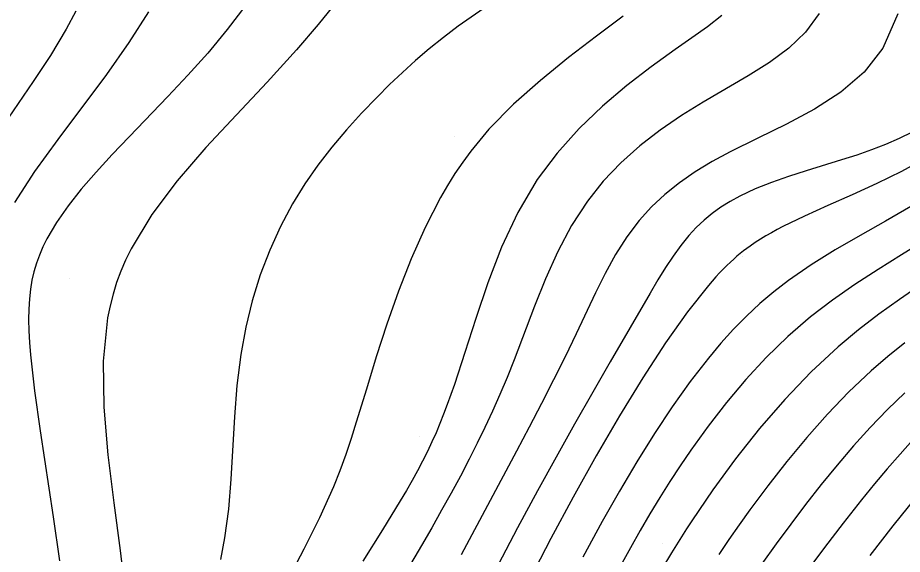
# Model space of a CAD drawing. Extents: x 2356077 to 2359823, y 225951 to 227822.
# Drawn here: x 2357044.1 to 2357104.3, y 227458.5 to 227495 of the extents above; entities that cross this region are included whole.
import ezdxf

# ---------------------------------------------------------------- set-up
doc = ezdxf.new("R2010")
doc.units = 0
for name, color, linetype in [('DTM Contours Major', 7, 'Continuous'), ('DTM Contours Minor', 7, 'Continuous'), ('PH Exist DTM Point', 7, 'Continuous')]:
    doc.layers.add(name, color=color, linetype=linetype)

msp = doc.modelspace()

# ---------------------------------------------------------------- linework, layer by layer
at = {"layer": 'DTM Contours Major'}
for points in [[(2357048.101, 227495.427), (2357047.444, 227494.193), (2357046.365, 227492.397), (2357045.198, 227490.631), (2357042.792, 227487.154)], [(2357085.337, 227495.071), (2357083.531, 227493.717), (2357081.633, 227492.262), (2357079.724, 227490.716), (2357077.89, 227489.088), (2357076.214, 227487.386), (2357075.58, 227486.655), (2357074.984, 227485.911), (2357074.423, 227485.151), (2357073.893, 227484.373), (2357073.39, 227483.573), (2357072.911, 227482.751), (2357071.861, 227480.716), (2357070.91, 227478.576), (2357070.047, 227476.369), (2357069.261, 227474.133), (2357068.538, 227471.906), (2357067.868, 227469.726), (2357067.183, 227467.472), (2357066.833, 227466.367), (2357066.463, 227465.268), (2357066.064, 227464.169), (2357065.625, 227463.065), (2357064.68, 227460.969), (2357063.616, 227458.839), (2357061.345, 227454.504)], [(2357105.901, 227485.392), (2357104.284, 227484.516), (2357102.609, 227483.701), (2357100.922, 227482.934), (2357099.266, 227482.201), (2357097.685, 227481.487), (2357096.222, 227480.779), (2357095.819, 227480.569), (2357095.43, 227480.357), (2357095.052, 227480.141), (2357094.686, 227479.918), (2357094.329, 227479.688), (2357093.982, 227479.449), (2357093.754, 227479.283), (2357093.53, 227479.112), (2357093.307, 227478.934), (2357093.087, 227478.75), (2357092.868, 227478.559), (2357092.65, 227478.36), (2357092.403, 227478.123), (2357092.155, 227477.876), (2357091.906, 227477.617), (2357091.656, 227477.346), (2357091.403, 227477.063), (2357091.148, 227476.766), (2357089.729, 227474.974), (2357088.232, 227472.861), (2357086.68, 227470.486), (2357085.098, 227467.909), (2357083.511, 227465.189), (2357081.944, 227462.383), (2357080.431, 227459.567), (2357078.971, 227456.749)], [(2357104.524, 227469.475), (2357103.329, 227468.325), (2357102.163, 227467.117), (2357101.026, 227465.859), (2357099.914, 227464.559), (2357098.825, 227463.225), (2357097.756, 227461.865), (2357096.751, 227460.542), (2357095.763, 227459.203), (2357094.793, 227457.845)]]:
    msp.add_lwpolyline(points, dxfattribs=at)
at = {"layer": 'DTM Contours Minor'}
for points in [[(2357059.678, 227495.838), (2357058.405, 227494.163), (2357057.079, 227492.572), (2357055.724, 227491.057), (2357054.364, 227489.61), (2357051.72, 227486.88), (2357050.56, 227485.663), (2357049.471, 227484.477), (2357048.469, 227483.317), (2357047.568, 227482.178), (2357046.784, 227481.056), (2357046.131, 227479.947), (2357045.857, 227479.393), (2357045.619, 227478.837), (2357045.416, 227478.276), (2357045.248, 227477.705), (2357045.113, 227477.12), (2357045.01, 227476.519), (2357044.936, 227475.857), (2357044.896, 227475.167), (2357044.886, 227474.446), (2357044.905, 227473.689), (2357044.95, 227472.894), (2357045.018, 227472.055), (2357045.296, 227469.599), (2357045.677, 227466.888), (2357046.567, 227461.025), (2357046.985, 227458.032)], [(2357065.953, 227496.211), (2357064.589, 227494.51), (2357063.119, 227492.783), (2357061.114, 227490.586), (2357059.025, 227488.375), (2357056.954, 227486.142), (2357055.001, 227483.882), (2357053.268, 227481.588), (2357051.854, 227479.253), (2357051.487, 227478.499), (2357051.161, 227477.738), (2357050.877, 227476.965), (2357050.633, 227476.18), (2357050.428, 227475.378), (2357050.263, 227474.556), (2357049.968, 227471.613), (2357050.009, 227468.486), (2357050.284, 227465.251), (2357050.688, 227461.983), (2357051.118, 227458.755), (2357051.471, 227455.644)], [(2357053.041, 227495.371), (2357051.716, 227493.284), (2357050.177, 227491.119), (2357046.863, 227486.698), (2357045.293, 227484.515), (2357043.917, 227482.399)], [(2357075.883, 227495.616), (2357074.128, 227494.389), (2357073.113, 227493.626), (2357072.144, 227492.85), (2357071.215, 227492.058), (2357070.318, 227491.25), (2357069.447, 227490.425), (2357068.596, 227489.582), (2357067.539, 227488.487), (2357066.51, 227487.355), (2357065.518, 227486.179), (2357064.571, 227484.953), (2357063.678, 227483.669), (2357062.849, 227482.322), (2357062.027, 227480.781), (2357061.294, 227479.165), (2357060.653, 227477.48), (2357060.108, 227475.733), (2357059.665, 227473.933), (2357059.325, 227472.084), (2357059.066, 227469.972), (2357058.898, 227467.836), (2357058.652, 227463.604), (2357058.484, 227461.562), (2357058.225, 227459.607), (2357057.934, 227458.143)], [(2357098.679, 227495.261), (2357097.763, 227494.003), (2357096.619, 227492.906), (2357095.299, 227491.926), (2357093.853, 227491.017), (2357090.788, 227489.24), (2357089.305, 227488.315), (2357087.865, 227487.323), (2357086.488, 227486.255), (2357085.191, 227485.102), (2357083.992, 227483.855), (2357082.908, 227482.504), (2357081.829, 227480.839), (2357080.892, 227479.066), (2357080.065, 227477.227), (2357079.317, 227475.361), (2357077.929, 227471.71), (2357077.447, 227470.512), (2357076.956, 227469.352), (2357076.455, 227468.224), (2357075.941, 227467.12), (2357075.414, 227466.035), (2357074.871, 227464.961), (2357074.265, 227463.805), (2357073.638, 227462.647), (2357072.989, 227461.479), (2357072.314, 227460.293), (2357071.614, 227459.082), (2357069.898, 227456.159)], [(2357104.042, 227495.239), (2357103.014, 227492.908), (2357101.739, 227491.279), (2357100.16, 227489.917), (2357098.37, 227488.757), (2357096.458, 227487.737), (2357094.516, 227486.794), (2357092.636, 227485.864), (2357091.406, 227485.193), (2357090.252, 227484.49), (2357089.176, 227483.746), (2357088.18, 227482.955), (2357087.265, 227482.106), (2357086.433, 227481.193), (2357085.586, 227480.07), (2357084.825, 227478.865), (2357084.125, 227477.59), (2357083.463, 227476.258), (2357082.151, 227473.471), (2357081.399, 227471.918), (2357080.61, 227470.342), (2357079.79, 227468.746), (2357078.945, 227467.131), (2357078.081, 227465.5), (2357074.321, 227458.457)], [(2357092.061, 227495.121), (2357091.08, 227494.362), (2357090.013, 227493.597), (2357088.881, 227492.804), (2357087.257, 227491.634), (2357085.595, 227490.356), (2357083.942, 227488.96), (2357082.344, 227487.436), (2357080.846, 227485.775), (2357079.496, 227483.966), (2357078.18, 227481.731), (2357077.071, 227479.365), (2357076.128, 227476.941), (2357075.308, 227474.53), (2357074.568, 227472.207), (2357073.865, 227470.042), (2357073.624, 227469.343), (2357073.379, 227468.668), (2357073.13, 227468.013), (2357072.874, 227467.376), (2357072.61, 227466.752), (2357072.335, 227466.138), (2357072.023, 227465.48), (2357071.694, 227464.825), (2357071.347, 227464.168), (2357070.981, 227463.503), (2357070.592, 227462.825), (2357070.181, 227462.13), (2357068.959, 227460.15), (2357067.62, 227458.024)], [(2357105.016, 227487.187), (2357104.136, 227486.751), (2357103.208, 227486.351), (2357102.239, 227485.98), (2357101.238, 227485.633), (2357100.212, 227485.302), (2357097.8, 227484.561), (2357096.605, 227484.18), (2357095.44, 227483.774), (2357094.324, 227483.331), (2357093.275, 227482.84), (2357092.618, 227482.478), (2357091.996, 227482.085), (2357091.408, 227481.66), (2357090.85, 227481.198), (2357090.321, 227480.699), (2357089.817, 227480.158), (2357089.271, 227479.49), (2357088.745, 227478.766), (2357088.228, 227477.985), (2357087.71, 227477.147), (2357087.18, 227476.254), (2357084.461, 227471.575), (2357083.273, 227469.511), (2357082.041, 227467.346), (2357080.782, 227465.103), (2357079.516, 227462.804), (2357078.159, 227460.283), (2357076.838, 227457.765)], [(2357104.93, 227482.137), (2357103.203, 227481.145), (2357101.476, 227480.168), (2357099.778, 227479.185), (2357098.139, 227478.171), (2357096.587, 227477.105), (2357095.592, 227476.338), (2357094.644, 227475.531), (2357093.735, 227474.681), (2357092.855, 227473.785), (2357091.998, 227472.837), (2357091.155, 227471.835), (2357089.914, 227470.236), (2357088.687, 227468.519), (2357087.474, 227466.696), (2357086.275, 227464.779), (2357085.09, 227462.78), (2357083.918, 227460.711), (2357082.598, 227458.281)], [(2357105.894, 227479.846), (2357104.29, 227478.855), (2357102.693, 227477.861), (2357101.118, 227476.842), (2357099.58, 227475.774), (2357098.093, 227474.635), (2357096.55, 227473.299), (2357095.084, 227471.87), (2357093.693, 227470.365), (2357092.375, 227468.802), (2357091.13, 227467.199), (2357089.955, 227465.573), (2357089.226, 227464.507), (2357088.521, 227463.433), (2357087.835, 227462.345), (2357087.162, 227461.236), (2357086.498, 227460.102), (2357085.837, 227458.935), (2357084.718, 227456.887)], [(2357105.564, 227476.798), (2357104.155, 227475.823), (2357102.75, 227474.814), (2357101.355, 227473.748), (2357099.976, 227472.602), (2357098.134, 227470.887), (2357096.347, 227469.02), (2357094.629, 227467.037), (2357092.992, 227464.977), (2357091.451, 227462.877), (2357090.017, 227460.774), (2357089.66, 227460.227), (2357089.312, 227459.682), (2357088.97, 227459.137), (2357088.634, 227458.592), (2357087.976, 227457.496)], [(2357104.509, 227472.867), (2357103.357, 227471.937), (2357102.224, 227470.96), (2357100.713, 227469.534), (2357099.247, 227468.015), (2357097.833, 227466.428), (2357096.476, 227464.798), (2357095.184, 227463.15), (2357093.962, 227461.509), (2357093.234, 227460.494), (2357092.531, 227459.485), (2357091.851, 227458.477)], [(2357105.062, 227466.265), (2357104.19, 227465.307), (2357103.321, 227464.309), (2357102.449, 227463.269), (2357101.566, 227462.184), (2357100.318, 227460.606), (2357099.05, 227458.951), (2357097.774, 227457.239)], [(2357105.217, 227462.304), (2357103.705, 227460.428), (2357102.126, 227458.406)]]:
    msp.add_lwpolyline(points, dxfattribs=at)
at = {"layer": 'PH Exist DTM Point'}
for p, q in [((2357073.84, 227486.894), (2357073.84, 227486.894)), ((2357093.49, 227478.768), (2357093.49, 227478.768)), ((2357047.64, 227477.236), (2357047.64, 227477.236)), ((2357071.464, 227466.497), (2357071.464, 227466.497)), ((2357088.026, 227459.192), (2357088.026, 227459.192))]:
    msp.add_line(p, q, dxfattribs=at)

doc.saveas('drawing.dxf')
